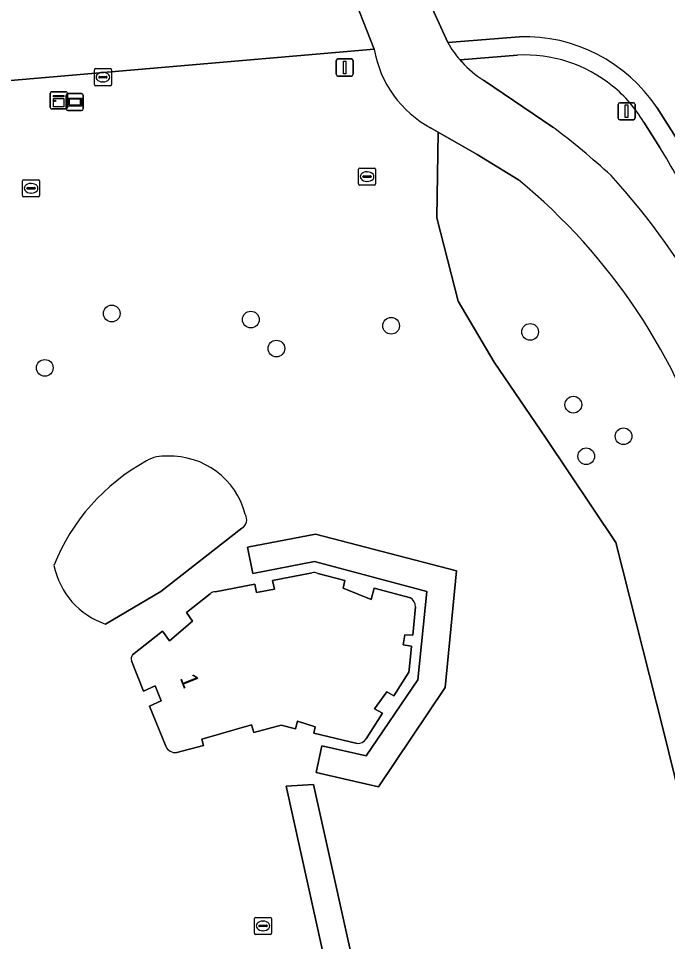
# Model space of a CAD drawing. Extents: x 156661 to 157576, y 383570 to 384425.
# Drawn here: x 157080.7 to 157118.7, y 383880.2 to 383934.2 of the extents above; entities that cross this region are included whole.
import ezdxf

# ---------------------------------------------------------------- set-up
doc = ezdxf.new("R2010")
doc.units = 0
for name, color, linetype in [('IMGEO_Berm_groen', 7, 'Continuous'), ('IMGEO_Boom', 7, 'Continuous'), ('IMGEO_Fietspad_gesloten', 7, 'Continuous'), ('IMGEO_Groenvoorziening', 7, 'Continuous'), ('IMGEO_Kast', 7, 'Continuous'), ('IMGEO_Kolk', 7, 'Continuous'), ('IMGEO_Lichtmast', 7, 'Continuous'), ('IMGEO_Loofbos', 7, 'Continuous'), ('IMGEO_Meer_plas_ven_vijver', 7, 'Continuous'), ('IMGEO_Pand', 7, 'Continuous'), ('IMGEO_Pand_nummerreeks', 7, 'Continuous'), ('IMGEO_Rijbaan_lokaal_open', 7, 'Continuous'), ('IMGEO_Rioolput', 7, 'Continuous'), ('IMGEO_Verkeersbordpaal', 7, 'Continuous'), ('IMGEO_Verklikker', 7, 'Continuous'), ('IMGEO_Voetpad_open', 7, 'Continuous')]:
    doc.layers.add(name, color=color, linetype=linetype)

msp = doc.modelspace()

# ---------------------------------------------------------------- linework, layer by layer
at = {"layer": 'IMGEO_Berm_groen'}
for points in [[(157109.933, 383932.106), (157106.577, 383931.821), (157106.681, 383931.704)], [(157107.952, 383930.638), (157112.006, 383927.892)], [(157118.276, 383926.704), (157117.337, 383928.18)]]:
    msp.add_lwpolyline(points, dxfattribs=at)
for centre, radius, start, end in [((157110.342, 383923.884), 8.232, 51.1259, 92.8509), ((157111.22, 383935.825), 6.131, 222.2379, 237.7883), ((157110.426, 383924.049), 8.051, 30.8718, 50.8558), ((157084.097, 383890.782), 46.433, 47.5856, 53.0549), ((157059.038, 383891.082), 69.124, 27.7492, 31.0201), ((157083.047, 383895.676), 43.719, 15.8532, 42.2354)]:
    msp.add_arc(centre, radius, start, end, dxfattribs=at)
at = {"layer": 'IMGEO_Boom'}
for centre in [(157086.187, 383916.985), (157094.329, 383916.628), (157102.541, 383916.267), (157110.678, 383915.907), (157095.826, 383914.932), (157082.266, 383913.802), (157113.209, 383911.649), (157116.15, 383909.8), (157113.965, 383908.629)]:
    msp.add_circle(centre, 0.489, dxfattribs=at)
at = {"layer": 'IMGEO_Fietspad_gesloten'}
for points in [[(157105.861, 383932.834), (157103.623, 383937.774), (157103.248, 383938.8), (157101.992, 383942.236)], [(157099.825, 383936.843), (157101.55, 383932.451)], [(157106.681, 383931.704), (157106.577, 383931.821)], [(157112.006, 383927.892), (157107.952, 383930.638)], [(157104.879, 383927.836), (157105.291, 383927.602), (157107.584, 383926.297), (157110.006, 383924.797)]]:
    msp.add_lwpolyline(points, dxfattribs=at)
for centre, radius, start, end in [((157111.24, 383935.877), 6.18, 209.4933, 221.0129), ((157107.946, 383933.557), 6.491, 189.8067, 241.8024), ((157111.22, 383935.825), 6.131, 222.2379, 237.7883), ((157084.097, 383890.782), 46.433, 47.5856, 53.0549), ((157087.692, 383897.634), 35.153, 16.6949, 50.5969), ((157083.047, 383895.676), 43.719, 15.8532, 42.2354)]:
    msp.add_arc(centre, radius, start, end, dxfattribs=at)
at = {"layer": 'IMGEO_Groenvoorziening'}
for points in [[(157101.55, 383932.451), (157075.258, 383930.194), (157075.311, 383929.234), (157070.476, 383928.831)], [(157118.477, 383892.64), (157115.706, 383903.591), (157111.616, 383909.66), (157108.582, 383914.146), (157106.471, 383917.709), (157105.217, 383922.59), (157105.291, 383927.602), (157104.879, 383927.836)], [(157093.802, 383904.415), (157089.067, 383900.723), (157085.827, 383898.81)], [(157092.243, 383900.694), (157094.559, 383901.149), (157094.659, 383900.649), (157095.706, 383900.855), (157095.606, 383901.356), (157097.911, 383901.809)], [(157098.243, 383901.778), (157099.837, 383901.358), (157099.744, 383900.906), (157101.378, 383900.251), (157101.551, 383900.907), (157103.684, 383900.345)], [(157087.401, 383897.01), (157089.162, 383898.393), (157089.56, 383897.825), (157090.924, 383898.973), (157090.565, 383899.495), (157091.943, 383900.577)], [(157103.975, 383899.827), (157103.804, 383898.156), (157103.348, 383898.189), (157103.244, 383897.598), (157103.738, 383897.511), (157103.597, 383896.138), (157103.571, 383895.998), (157102.692, 383894.616), (157102.283, 383894.844), (157101.571, 383893.855), (157102.044, 383893.598), (157101.085, 383892.091)], [(157089.354, 383891.665), (157088.405, 383894.014), (157089.08, 383894.312), (157088.727, 383895.19), (157088.05, 383894.89), (157087.337, 383896.654)], [(157100.546, 383891.814), (157098.023, 383892.424), (157098.098, 383892.802), (157097.069, 383893.129), (157096.939, 383892.687), (157096.106, 383892.888), (157094.499, 383892.469), (157094.374, 383892.915), (157091.462, 383892.068)], [(157057.767, 383858.53), (157065.965, 383853.982), (157071.375, 383853.718), (157076.52, 383846.989), (157084.173, 383842.503), (157087.933, 383839.93), (157091.43, 383836.764), (157095.948, 383836.137), (157101.325, 383837.028), (157107.856, 383840.062), (157110.825, 383843.295), (157127.449, 383844.35), (157131.671, 383843.163), (157134.838, 383843.163), (157134.31, 383847.517), (157127.449, 383856.225), (157118.477, 383892.64)], [(157091.462, 383892.068), (157091.56, 383891.704), (157089.991, 383891.295)]]:
    msp.add_lwpolyline(points, dxfattribs=at)
for points in [[(157098.482, 383891.682), (157101.087, 383891.095), (157104.103, 383895.538), (157104.625, 383900.726), (157098.063, 383902.478), (157094.438, 383901.77), (157094.126, 383903.308), (157098.118, 383904.073), (157106.372, 383901.925), (157105.701, 383895.095), (157101.806, 383889.293), (157098.163, 383890.125)], [(157096.401, 383889.329), (157097.999, 383889.422), (157100.914, 383876.329), (157099.351, 383876.008)]]:
    msp.add_lwpolyline(points, close=True, dxfattribs=at)
for centre, radius, start, end in [((157107.946, 383933.557), 6.491, 189.8067, 241.8024), ((157093.955, 383897.825), 11.992, 118.5582, 158.4227), ((157089.244, 383906.683), 1.962, 84.1754, 121.3885), ((157089.605, 383904.095), 4.543, 14.5034, 92.0468), ((157093.494, 383904.924), 0.596, 301.1912, 31.1982), ((157087.301, 383903.159), 4.592, 191.6069, 251.2769), ((157098.033, 383901.317), 0.507, 65.4551, 103.876), ((157092.209, 383900.338), 0.358, 84.5488, 138.0628), ((157103.31, 383899.794), 0.665, 2.8132, 55.8393), ((157087.744, 383896.765), 0.421, 144.3965, 195.2205), ((157089.9, 383891.872), 0.584, 200.7814, 278.9185), ((157100.543, 383892.482), 0.668, 270.2226, 324.176)]:
    msp.add_arc(centre, radius, start, end, dxfattribs=at)
at = {"layer": 'IMGEO_Kast'}
for p, q in [((157082.663, 383929.96), (157083.504, 383929.96)), ((157083.504, 383929.96), (157082.663, 383929.96)), ((157082.588, 383929.035), (157082.588, 383929.876)), ((157082.588, 383929.876), (157082.588, 383929.035)), ((157083.588, 383929.885), (157083.588, 383929.044)), ((157083.588, 383929.044), (157083.588, 383929.885)), ((157083.513, 383928.96), (157082.672, 383928.96)), ((157082.672, 383928.96), (157083.513, 383928.96))]:
    msp.add_line(p, q, dxfattribs=at)
for points in [[(157082.783, 383929.75), (157083.383, 383929.75), (157083.383, 383929.665), (157082.783, 383929.665), (157082.783, 383929.75)], [(157082.783, 383929.575), (157083.383, 383929.575), (157083.383, 383929.086), (157082.783, 383929.086), (157082.783, 383929.575)]]:
    msp.add_lwpolyline(points, dxfattribs=at)
msp.add_circle((157082.867, 383929.424), 0.0377, dxfattribs=at)
for centre, start, end in [((157082.666, 383929.882), 92.4484, 184.2845), ((157082.666, 383929.882), 92.4484, 184.2845), ((157083.51, 383929.882), 2.4484, 94.2845), ((157083.51, 383929.882), 2.4484, 94.2845), ((157082.666, 383929.038), 182.4484, 274.2845), ((157082.666, 383929.038), 182.4484, 274.2845), ((157083.51, 383929.038), 272.4484, 4.2845), ((157083.51, 383929.038), 272.4484, 4.2845)]:
    msp.add_arc(centre, 0.0779, start, end, dxfattribs=at)
at = {"layer": 'IMGEO_Kolk'}
for p, q in [((157085.169, 383930.388), (157085.169, 383931.24)), ((157085.244, 383931.314), (157086.096, 383931.314)), ((157085.657, 383931.094), (157085.682, 383931.094)), ((157086.17, 383931.24), (157086.17, 383930.388)), ((157085.428, 383930.808), (157085.428, 383930.82)), ((157085.866, 383930.771), (157085.468, 383930.771)), ((157085.471, 383930.857), (157085.869, 383930.857)), ((157085.68, 383930.534), (157085.655, 383930.534)), ((157085.912, 383930.82), (157085.912, 383930.808)), ((157086.096, 383930.314), (157085.244, 383930.314))]:
    msp.add_line(p, q, dxfattribs=at)
for points in [[(157085.169, 383930.388), (157085.169, 383931.24)], [(157085.244, 383931.314), (157086.096, 383931.314)], [(157086.17, 383931.24), (157086.17, 383930.388)], [(157086.096, 383930.314), (157085.244, 383930.314)]]:
    msp.add_lwpolyline(points, dxfattribs=at)
for centre, radius, start, end in [((157085.246, 383931.238), 0.0765, 91.552, 178.448), ((157085.246, 383931.238), 0.0765, 91.552, 178.448), ((157086.094, 383931.238), 0.0765, 1.552, 88.448), ((157086.094, 383931.238), 0.0765, 1.552, 88.448), ((157085.468, 383930.817), 0.0403, 85.8775, 175.7526), ((157085.465, 383930.807), 0.0366, 178.938, 274.7102), ((157085.869, 383930.814), 0.043, 264.8664, 352.4533), ((157085.873, 383930.819), 0.0386, 1.7309, 96.639), ((157085.246, 383930.39), 0.0765, 181.552, 268.448), ((157085.246, 383930.39), 0.0765, 181.552, 268.448), ((157086.094, 383930.39), 0.0765, 271.552, 358.448), ((157086.094, 383930.39), 0.0765, 271.552, 358.448)]:
    msp.add_arc(centre, radius, start, end, dxfattribs=at)
for centre, major_axis, ratio, start_param, end_param in [((157085.656, 383930.814), (-0.387, 0.002), 0.722429, 4.712389, 7.853982), ((157085.681, 383930.814), (-0.39, 0.002), 0.717154, 1.570796, 4.712389)]:
    msp.add_ellipse(centre, major_axis=major_axis, ratio=ratio, start_param=start_param, end_param=end_param, dxfattribs=at)
at = {"layer": 'IMGEO_Lichtmast'}
for p, q in [((157115.833, 383928.421), (157115.833, 383929.221)), ((157115.833, 383929.221), (157115.833, 383928.421)), ((157115.933, 383929.321), (157116.723, 383929.321)), ((157116.723, 383929.321), (157115.933, 383929.321)), ((157116.823, 383929.221), (157116.823, 383928.421)), ((157116.823, 383928.421), (157116.823, 383929.221)), ((157116.723, 383928.321), (157115.933, 383928.321)), ((157115.933, 383928.321), (157116.723, 383928.321))]:
    msp.add_line(p, q, dxfattribs=at)
msp.add_lwpolyline([(157116.253, 383929.196), (157116.403, 383929.196), (157116.403, 383928.446), (157116.253, 383928.446), (157116.253, 383929.196)], dxfattribs=at)
for centre, start, end in [((157115.933, 383929.221), 90, 180), ((157115.933, 383929.221), 90, 180), ((157116.723, 383929.221), 0, 90), ((157116.723, 383929.221), 360, 90), ((157115.933, 383928.421), 180, 270), ((157115.933, 383928.421), 180, 270), ((157116.723, 383928.421), 270, 0), ((157116.723, 383928.421), 270, 0)]:
    msp.add_arc(centre, 0.1, start, end, dxfattribs=at)
at = {"layer": 'IMGEO_Loofbos'}
msp.add_lwpolyline([(157110.006, 383924.797), (157107.584, 383926.297), (157105.291, 383927.602), (157105.217, 383922.59), (157106.471, 383917.709), (157108.582, 383914.146), (157111.616, 383909.66), (157115.706, 383903.591), (157118.477, 383892.64), (157127.449, 383856.225)], dxfattribs=at)
msp.add_arc((157087.692, 383897.634), 35.153, 16.6949, 50.5969, dxfattribs=at)
at = {"layer": 'IMGEO_Meer_plas_ven_vijver'}
msp.add_lwpolyline([(157085.827, 383898.81), (157089.067, 383900.723), (157093.802, 383904.415)], dxfattribs=at)
for centre, radius, start, end in [((157093.955, 383897.825), 11.992, 118.5582, 158.4227), ((157089.244, 383906.683), 1.962, 84.1754, 121.3885), ((157089.605, 383904.095), 4.543, 14.5034, 92.0468), ((157093.494, 383904.924), 0.596, 301.1912, 31.1982), ((157087.301, 383903.159), 4.592, 191.6069, 251.2769)]:
    msp.add_arc(centre, radius, start, end, dxfattribs=at)
at = {"layer": 'IMGEO_Pand'}
for points in [[(157097.911, 383901.809), (157095.606, 383901.356), (157095.706, 383900.855), (157094.659, 383900.649), (157094.559, 383901.149), (157092.243, 383900.694)], [(157103.684, 383900.345), (157101.551, 383900.907), (157101.378, 383900.251), (157099.744, 383900.906), (157099.837, 383901.358), (157098.243, 383901.778)], [(157091.943, 383900.577), (157090.565, 383899.495), (157090.924, 383898.973), (157089.56, 383897.825), (157089.162, 383898.393), (157087.401, 383897.01)], [(157103.738, 383897.511), (157103.244, 383897.598), (157103.348, 383898.189), (157103.804, 383898.156), (157103.975, 383899.827)], [(157101.085, 383892.091), (157102.044, 383893.598), (157101.571, 383893.855), (157102.283, 383894.844), (157102.692, 383894.616), (157103.571, 383895.998), (157103.597, 383896.138), (157103.738, 383897.511)], [(157087.337, 383896.654), (157088.05, 383894.89), (157088.727, 383895.19), (157089.08, 383894.312), (157088.405, 383894.014), (157089.354, 383891.665)], [(157089.991, 383891.295), (157091.56, 383891.704), (157091.462, 383892.068), (157094.374, 383892.915), (157094.499, 383892.469), (157096.106, 383892.888), (157096.939, 383892.687), (157097.069, 383893.129), (157098.098, 383892.802), (157098.023, 383892.424), (157100.546, 383891.814)]]:
    msp.add_lwpolyline(points, dxfattribs=at)
for centre, radius, start, end in [((157098.033, 383901.317), 0.507, 65.4551, 103.876), ((157092.209, 383900.338), 0.358, 84.5488, 138.0628), ((157103.31, 383899.794), 0.665, 2.8132, 55.8393), ((157087.744, 383896.765), 0.421, 144.3965, 195.2205), ((157089.9, 383891.872), 0.584, 200.7814, 278.9185), ((157100.543, 383892.482), 0.668, 270.2226, 324.176)]:
    msp.add_arc(centre, radius, start, end, dxfattribs=at)
at = {"layer": 'IMGEO_Rijbaan_lokaal_open'}
for points in [[(157103.623, 383937.774), (157105.861, 383932.834), (157110.054, 383933.183)], [(157025.823, 383926.256), (157051.661, 383928.368), (157069.999, 383929.742), (157075.258, 383930.194), (157101.55, 383932.451), (157099.825, 383936.843), (157080.659, 383935.273), (157071.766, 383934.544), (157069.139, 383934.324), (157059.045, 383933.502), (157057.249, 383933.355), (157055.71, 383933.229), (157009.562, 383929.446)], [(157110.054, 383933.183), (157105.861, 383932.834)], [(157106.577, 383931.821), (157109.933, 383932.106)], [(157118.108, 383929.012), (157119.181, 383927.322)], [(157119.181, 383927.322), (157118.108, 383929.012)], [(157117.337, 383928.18), (157118.276, 383926.704)]]:
    msp.add_lwpolyline(points, dxfattribs=at)
for centre, radius, start, end in [((157110.343, 383923.879), 9.308, 33.4653, 91.7773), ((157110.343, 383923.879), 9.308, 33.4653, 91.7773), ((157111.24, 383935.877), 6.18, 209.4933, 221.0129), ((157110.342, 383923.884), 8.232, 51.1259, 92.8509), ((157110.426, 383924.049), 8.051, 30.8718, 50.8558), ((157059.038, 383891.082), 69.124, 27.7492, 31.0201)]:
    msp.add_arc(centre, radius, start, end, dxfattribs=at)
at = {"layer": 'IMGEO_Rioolput'}
for p, q in [((157100.633, 383924.569), (157100.633, 383925.421)), ((157100.708, 383925.495), (157101.56, 383925.495)), ((157101.121, 383925.275), (157101.146, 383925.275)), ((157101.634, 383925.421), (157101.634, 383924.569)), ((157080.965, 383923.886), (157080.965, 383924.738)), ((157081.04, 383924.812), (157081.892, 383924.812)), ((157081.453, 383924.592), (157081.478, 383924.592)), ((157081.966, 383924.738), (157081.966, 383923.886)), ((157100.892, 383924.989), (157100.892, 383925.001)), ((157101.33, 383924.952), (157100.932, 383924.952)), ((157100.935, 383925.038), (157101.333, 383925.038)), ((157101.144, 383924.715), (157101.119, 383924.715)), ((157101.376, 383925.001), (157101.376, 383924.989)), ((157081.224, 383924.306), (157081.224, 383924.318)), ((157081.662, 383924.269), (157081.264, 383924.269)), ((157081.267, 383924.355), (157081.665, 383924.355)), ((157081.476, 383924.032), (157081.451, 383924.032)), ((157081.708, 383924.318), (157081.708, 383924.306)), ((157101.56, 383924.495), (157100.708, 383924.495)), ((157081.892, 383923.812), (157081.04, 383923.812)), ((157094.541, 383880.721), (157094.541, 383881.573)), ((157094.616, 383881.647), (157095.468, 383881.647)), ((157095.029, 383881.427), (157095.054, 383881.427)), ((157095.542, 383881.573), (157095.542, 383880.721)), ((157094.8, 383881.141), (157094.8, 383881.153)), ((157095.238, 383881.104), (157094.84, 383881.104)), ((157094.843, 383881.19), (157095.241, 383881.19)), ((157095.052, 383880.867), (157095.027, 383880.867)), ((157095.284, 383881.153), (157095.284, 383881.141)), ((157095.468, 383880.647), (157094.616, 383880.647))]:
    msp.add_line(p, q, dxfattribs=at)
for points in [[(157100.633, 383924.569), (157100.633, 383925.421)], [(157100.708, 383925.495), (157101.56, 383925.495)], [(157101.634, 383925.421), (157101.634, 383924.569)], [(157080.965, 383923.886), (157080.965, 383924.738)], [(157081.04, 383924.812), (157081.892, 383924.812)], [(157081.966, 383924.738), (157081.966, 383923.886)], [(157101.56, 383924.495), (157100.708, 383924.495)], [(157081.892, 383923.812), (157081.04, 383923.812)], [(157094.541, 383880.721), (157094.541, 383881.573)], [(157094.616, 383881.647), (157095.468, 383881.647)], [(157095.542, 383881.573), (157095.542, 383880.721)], [(157095.468, 383880.647), (157094.616, 383880.647)]]:
    msp.add_lwpolyline(points, dxfattribs=at)
for centre, radius, start, end in [((157100.71, 383925.419), 0.0765, 91.552, 178.448), ((157100.71, 383925.419), 0.0765, 91.552, 178.448), ((157101.558, 383925.419), 0.0765, 1.552, 88.448), ((157101.558, 383925.419), 0.0765, 1.552, 88.448), ((157081.042, 383924.736), 0.0765, 91.552, 178.448), ((157081.042, 383924.736), 0.0765, 91.552, 178.448), ((157081.89, 383924.736), 0.0765, 1.552, 88.448), ((157081.89, 383924.736), 0.0765, 1.552, 88.448), ((157100.71, 383924.571), 0.0765, 181.552, 268.448), ((157100.71, 383924.571), 0.0765, 181.552, 268.448), ((157100.932, 383924.998), 0.0403, 85.8775, 175.7526), ((157100.929, 383924.988), 0.0366, 178.938, 274.7102), ((157101.333, 383924.995), 0.043, 264.8664, 352.4533), ((157101.337, 383925), 0.0386, 1.7309, 96.639), ((157101.558, 383924.571), 0.0765, 271.552, 358.448), ((157101.558, 383924.571), 0.0765, 271.552, 358.448), ((157081.264, 383924.315), 0.0403, 85.8775, 175.7526), ((157081.261, 383924.305), 0.0366, 178.938, 274.7102), ((157081.665, 383924.312), 0.043, 264.8664, 352.4533), ((157081.669, 383924.317), 0.0386, 1.7309, 96.639), ((157081.042, 383923.888), 0.0765, 181.552, 268.448), ((157081.042, 383923.888), 0.0765, 181.552, 268.448), ((157081.89, 383923.888), 0.0765, 271.552, 358.448), ((157081.89, 383923.888), 0.0765, 271.552, 358.448), ((157094.618, 383881.571), 0.0765, 91.552, 178.448), ((157094.618, 383881.571), 0.0765, 91.552, 178.448), ((157095.466, 383881.571), 0.0765, 1.552, 88.448), ((157095.466, 383881.571), 0.0765, 1.552, 88.448), ((157094.84, 383881.15), 0.0403, 85.8775, 175.7526), ((157094.837, 383881.14), 0.0366, 178.938, 274.7102), ((157095.241, 383881.147), 0.043, 264.8664, 352.4533), ((157095.245, 383881.152), 0.0386, 1.7309, 96.639), ((157094.618, 383880.723), 0.0765, 181.552, 268.448), ((157094.618, 383880.723), 0.0765, 181.552, 268.448), ((157095.466, 383880.723), 0.0765, 271.552, 358.448), ((157095.466, 383880.723), 0.0765, 271.552, 358.448)]:
    msp.add_arc(centre, radius, start, end, dxfattribs=at)
for centre, major_axis, ratio, start_param, end_param in [((157101.12, 383924.995), (-0.387, 0.002), 0.722429, 4.712389, 7.853982), ((157101.145, 383924.995), (-0.39, 0.002), 0.717154, 1.570796, 4.712389), ((157081.452, 383924.312), (-0.387, 0.002), 0.722429, 4.712389, 7.853982), ((157081.477, 383924.312), (-0.39, 0.002), 0.717154, 1.570796, 4.712389), ((157095.028, 383881.147), (-0.387, 0.002), 0.722429, 4.712389, 7.853982), ((157095.053, 383881.147), (-0.39, 0.002), 0.717154, 1.570796, 4.712389)]:
    msp.add_ellipse(centre, major_axis=major_axis, ratio=ratio, start_param=start_param, end_param=end_param, dxfattribs=at)
at = {"layer": 'IMGEO_Verkeersbordpaal'}
for p, q in [((157099.325, 383930.981), (157099.325, 383931.781)), ((157099.325, 383931.781), (157099.325, 383930.981)), ((157099.425, 383931.881), (157100.215, 383931.881)), ((157100.215, 383931.881), (157099.425, 383931.881)), ((157100.315, 383931.781), (157100.315, 383930.981)), ((157100.315, 383930.981), (157100.315, 383931.781)), ((157100.215, 383930.881), (157099.425, 383930.881)), ((157099.425, 383930.881), (157100.215, 383930.881))]:
    msp.add_line(p, q, dxfattribs=at)
msp.add_lwpolyline([(157099.745, 383931.756), (157099.895, 383931.756), (157099.895, 383931.006), (157099.745, 383931.006), (157099.745, 383931.756)], dxfattribs=at)
for centre, start, end in [((157099.425, 383931.781), 90, 180), ((157099.425, 383931.781), 90, 180), ((157100.215, 383931.781), 0, 90), ((157100.215, 383931.781), 360, 90), ((157099.425, 383930.981), 180, 270), ((157099.425, 383930.981), 180, 270), ((157100.215, 383930.981), 270, 0), ((157100.215, 383930.981), 270, 0)]:
    msp.add_arc(centre, 0.1, start, end, dxfattribs=at)
at = {"layer": 'IMGEO_Verklikker'}
for p, q in [((157083.525, 383928.956), (157083.525, 383929.756)), ((157083.525, 383929.756), (157083.525, 383928.956)), ((157083.625, 383929.856), (157084.415, 383929.856)), ((157084.415, 383929.856), (157083.625, 383929.856)), ((157084.515, 383929.756), (157084.515, 383928.956)), ((157084.515, 383928.956), (157084.515, 383929.756)), ((157084.415, 383928.856), (157083.625, 383928.856)), ((157083.625, 383928.856), (157084.415, 383928.856))]:
    msp.add_line(p, q, dxfattribs=at)
for points in [[(157083.626, 383929.588), (157084.414, 383929.588), (157084.414, 383929.124), (157083.626, 383929.124), (157083.626, 383929.588)], [(157083.691, 383929.523), (157083.691, 383929.189), (157084.349, 383929.189), (157084.349, 383929.523), (157083.691, 383929.523)]]:
    msp.add_lwpolyline(points, dxfattribs=at)
for centre, start, end in [((157083.625, 383929.756), 90, 180), ((157083.625, 383929.756), 90, 180), ((157084.415, 383929.756), 0, 90), ((157084.415, 383929.756), 360, 90), ((157083.625, 383928.956), 180, 270), ((157083.625, 383928.956), 180, 270), ((157084.415, 383928.956), 270, 0), ((157084.415, 383928.956), 270, 0)]:
    msp.add_arc(centre, 0.1, start, end, dxfattribs=at)
at = {"layer": 'IMGEO_Voetpad_open'}
for points in [[(157098.482, 383891.682), (157098.163, 383890.125), (157101.806, 383889.293), (157105.701, 383895.095), (157106.372, 383901.925), (157098.118, 383904.073), (157094.126, 383903.308), (157094.438, 383901.77), (157098.063, 383902.478), (157104.625, 383900.726), (157104.103, 383895.538), (157101.087, 383891.095)], [(157099.351, 383876.008), (157100.914, 383876.329), (157097.999, 383889.422), (157096.401, 383889.329)]]:
    msp.add_lwpolyline(points, close=True, dxfattribs=at)

# ---------------------------------------------------------------- texts
at = {"layer": 'IMGEO_Pand_nummerreeks'}
msp.add_text('1', height=1, rotation=291.904, dxfattribs=at).set_placement((157090.155, 383895.66))

doc.saveas('drawing.dxf')
